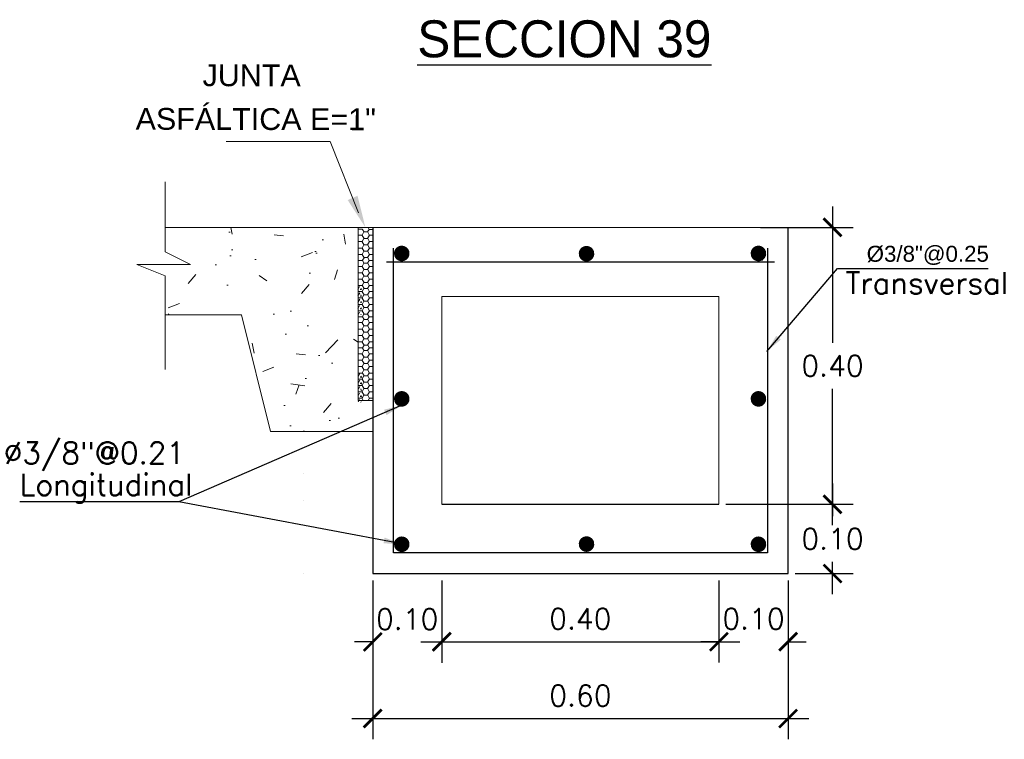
# Model space of a CAD drawing. Header units: millimetres. Extents: x -8931983 to 9630244, y 4 to 18563053.
# Tile 302 of 329: x 349713.7 to 349715.12, y 9282009.38 to 9282010.42. Entities that reach past the tile are written whole.
import ezdxf

# ---------------------------------------------------------------- set-up
doc = ezdxf.new("R2010")
doc.units = ezdxf.units.MM
doc.linetypes.add('ACAD_ISO02W100', pattern=[15, 12, -3])
doc.linetypes.add('DASHED2', pattern=[0.375, 0.25, -0.125])
for name, color, linetype, lineweight in [('0.2', 32, 'ACAD_ISO02W100', 0), ('cotas', 1, 'Continuous', 15), ('linea fina 01', 189, 'Continuous', 0), ('PROYECCIONES-INT', 1, 'DASHED2', 5), ('TEXTO', 255, 'Continuous', 5)]:
    doc.layers.add(name, color=color, linetype=linetype, lineweight=lineweight)
doc.layers.add('TEX', color=3, linetype='Continuous')
doc.styles.add('COTAS', font='arial.ttf')
doc.styles.add('MtXpl_Arial_Black', font='txt')
doc.styles.add('ROMANS', font='ROMANS.shx')
doc.styles.add('ROMANS-DIM', font='romans.shx')
doc.styles.add('VANO', font='swissl.ttf', dxfattribs={"height": 0.2})
doc.dimstyles.new('1-25V', dxfattribs={"dimscale": 0.2, "dimtxt": 0.18, "dimasz": 0.13, "dimexe": 0.18, "dimexo": 0.15, "dimgap": 0.1, "dimtad": 0, "dimtih": 1, "dimtoh": 1, "dimzin": 0, "dimdsep": 46, "dimtxsty": 'COTAS', "dimcen": 0.09, "dimadec": 0, "dimazin": 0, "dimtfac": 1, "dimtmove": 2, "dimatfit": 3, "dimfxl": 1, "dimtolj": 1, "dimtzin": 0, "dimarcsym": 0})
doc.dimstyles.new('20_METRIC  ARCHITECTURAL', dxfattribs={"dimscale": 0.2, "dimtxt": 0.03, "dimasz": 0.13, "dimexe": 0.15, "dimexo": 0.05, "dimgap": 0.09, "dimtad": 1, "dimtih": 1, "dimtoh": 1, "dimzin": 0, "dimdsep": 46, "dimtxsty": 'ROMANS-DIM', "dimblk": 'ARCHTICK', "dimcen": 2, "dimdle": 0.15, "dimclrd": 9, "dimclre": 9, "dimadec": 0, "dimazin": 0, "dimtfac": 1, "dimtix": 1, "dimtofl": 0, "dimtmove": 0, "dimatfit": 3, "dimfxl": 1, "dimfrac": 2, "dimtolj": 1, "dimtzin": 0, "dimarcsym": 0})

# ---------------------------------------------------------------- blocks, each defined once
blk = doc.blocks.new('_ArchTick')
at = {"color": 0, "linetype": 'ByBlock', "const_width": 0.15}
blk.add_lwpolyline([(-0.5, -0.5), (0.5, 0.5)], dxfattribs=at)
blk = doc.blocks.new('*D3016')
at = {"color": 9, "lineweight": -2, "transparency": 16777216}
for p, q in [((349714.2047761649, 9282009.607802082), (349714.2047761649, 9282009.378374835)), ((349714.804776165, 9282009.607802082), (349714.804776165, 9282009.378374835)), ((349714.1747761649, 9282009.408374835), (349714.834776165, 9282009.408374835))]:
    blk.add_line(p, q, dxfattribs=at)
at = {"layer": 'Defpoints', "color": 0, "lineweight": 30, "transparency": 16777216}
for p in [(349714.2047761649, 9282009.617802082, 5186.962977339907), (349714.804776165, 9282009.617802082, 5186.962977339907), (349714.804776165, 9282009.408374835)]:
    blk.add_point(p, dxfattribs=at)
at = {"color": 9, "lineweight": -2, "transparency": 16777216, "xscale": 0.026, "yscale": 0.026, "zscale": 0.026, "rotation": 180}
blk.add_blockref('_ArchTick', (349714.2047761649, 9282009.408374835), dxfattribs=at)
at = {"color": 9, "lineweight": -2, "transparency": 16777216, "xscale": 0.026, "yscale": 0.026, "zscale": 0.026}
blk.add_blockref('_ArchTick', (349714.804776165, 9282009.408374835), dxfattribs=at)
at = {"color": 0, "lineweight": 0, "transparency": 16777216, "insert": (349714.5047761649, 9282009.441374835), "char_height": 0.03, "attachment_point": 5, "style": 'ROMANS-DIM'}
blk.add_mtext('\\A1;0.60', dxfattribs=at)
blk = doc.blocks.new('*D3017')
at = {"color": 9, "lineweight": -2, "transparency": 16777216}
for p, q in [((349714.8688230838, 9282010.147802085), (349714.8688230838, 9282009.950802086)), ((349714.7647760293, 9282010.117802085), (349714.8988230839, 9282010.117802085)), ((349714.8688230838, 9282009.687802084), (349714.8688230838, 9282009.884802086)), ((349714.714776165, 9282009.717802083), (349714.8988230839, 9282009.717802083))]:
    blk.add_line(p, q, dxfattribs=at)
at = {"layer": 'Defpoints', "color": 0, "lineweight": 30, "transparency": 16777216}
for p in [(349714.7547760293, 9282010.117802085, 5186.962977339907), (349714.7047761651, 9282009.717802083, 5186.962977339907), (349714.8688230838, 9282009.717802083)]:
    blk.add_point(p, dxfattribs=at)
at = {"color": 9, "lineweight": -2, "transparency": 16777216, "xscale": 0.026, "yscale": 0.026, "zscale": 0.026}
for p, rotation in [((349714.8688230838, 9282010.117802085), 90), ((349714.8688230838, 9282009.717802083), 270)]:
    blk.add_blockref('_ArchTick', p, dxfattribs=dict(at, rotation=rotation))
at = {"color": 0, "lineweight": 0, "transparency": 16777216, "insert": (349714.8688230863, 9282009.917802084), "char_height": 0.03, "width": 0.0914285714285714, "attachment_point": 5, "style": 'ROMANS-DIM'}
blk.add_mtext('\\A1;0.40', dxfattribs=at)
blk = doc.blocks.new('*D3018')
at = {"color": 9, "lineweight": -2, "transparency": 16777216}
for p, q in [((349714.8688230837, 9282009.747801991), (349714.8688230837, 9282009.70080208)), ((349714.8147760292, 9282009.717801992), (349714.8988230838, 9282009.717801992)), ((349714.8688230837, 9282009.587802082), (349714.8688230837, 9282009.63480208)), ((349714.8147760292, 9282009.617802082), (349714.8988230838, 9282009.617802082))]:
    blk.add_line(p, q, dxfattribs=at)
at = {"layer": 'Defpoints', "color": 0, "lineweight": 30, "transparency": 16777216}
for p in [(349714.8047760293, 9282009.717801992), (349714.8047760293, 9282009.617802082), (349714.8688230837, 9282009.617802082)]:
    blk.add_point(p, dxfattribs=at)
at = {"color": 9, "lineweight": -2, "transparency": 16777216, "xscale": 0.026, "yscale": 0.026, "zscale": 0.026}
for p, rotation in [((349714.8688230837, 9282009.717801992), 90), ((349714.8688230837, 9282009.617802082), 270)]:
    blk.add_blockref('_ArchTick', p, dxfattribs=dict(at, rotation=rotation))
at = {"color": 0, "lineweight": 0, "transparency": 16777216, "insert": (349714.8688230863, 9282009.667802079), "char_height": 0.03, "attachment_point": 5, "style": 'ROMANS-DIM'}
blk.add_mtext('\\A1;0.10', dxfattribs=at)
blk = doc.blocks.new('*D3019')
at = {"color": 9, "lineweight": -2, "transparency": 16777216}
for p, q in [((349714.2047761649, 9282009.607802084), (349714.2047761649, 9282009.488951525)), ((349714.3044965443, 9282009.607802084), (349714.3044965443, 9282009.488951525)), ((349714.2047761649, 9282009.518951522), (349714.1787761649, 9282009.518951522)), ((349714.3044965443, 9282009.518951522), (349714.3304965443, 9282009.518951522))]:
    blk.add_line(p, q, dxfattribs=at)
at = {"layer": 'Defpoints', "color": 0, "lineweight": 30, "transparency": 16777216}
for p in [(349714.2047761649, 9282009.617802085, 5186.962977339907), (349714.3044965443, 9282009.617802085, 5186.962977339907), (349714.3044965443, 9282009.518951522)]:
    blk.add_point(p, dxfattribs=at)
at = {"color": 9, "lineweight": -2, "transparency": 16777216, "xscale": 0.026, "yscale": 0.026, "zscale": 0.026}
blk.add_blockref('_ArchTick', (349714.2047761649, 9282009.518951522), dxfattribs=at)
at = {"color": 9, "lineweight": -2, "transparency": 16777216, "xscale": 0.026, "yscale": 0.026, "zscale": 0.026, "rotation": 180}
blk.add_blockref('_ArchTick', (349714.3044965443, 9282009.518951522), dxfattribs=at)
at = {"color": 0, "lineweight": 0, "transparency": 16777216, "insert": (349714.2546363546, 9282009.551951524), "char_height": 0.03, "attachment_point": 5, "style": 'ROMANS-DIM'}
blk.add_mtext('\\A1;0.10', dxfattribs=at)
blk = doc.blocks.new('*D3020')
at = {"color": 9, "lineweight": -2, "transparency": 16777216}
for p, q in [((349714.3044965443, 9282009.607802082), (349714.3044965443, 9282009.489372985)), ((349714.7047761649, 9282009.607802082), (349714.7047761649, 9282009.489372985)), ((349714.2744965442, 9282009.519372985), (349714.7347761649, 9282009.519372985))]:
    blk.add_line(p, q, dxfattribs=at)
at = {"layer": 'Defpoints', "color": 0, "lineweight": 30, "transparency": 16777216}
for p in [(349714.3044965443, 9282009.617802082, 10373.92595467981), (349714.7047761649, 9282009.617802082, 5186.962977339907), (349714.7047761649, 9282009.519372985)]:
    blk.add_point(p, dxfattribs=at)
at = {"color": 9, "lineweight": -2, "transparency": 16777216, "xscale": 0.026, "yscale": 0.026, "zscale": 0.026, "rotation": 180}
blk.add_blockref('_ArchTick', (349714.3044965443, 9282009.519372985), dxfattribs=at)
at = {"color": 9, "lineweight": -2, "transparency": 16777216, "xscale": 0.026, "yscale": 0.026, "zscale": 0.026}
blk.add_blockref('_ArchTick', (349714.7047761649, 9282009.519372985), dxfattribs=at)
at = {"color": 0, "lineweight": 0, "transparency": 16777216, "insert": (349714.5046363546, 9282009.552372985), "char_height": 0.03, "attachment_point": 5, "style": 'ROMANS-DIM'}
blk.add_mtext('\\A1;0.40', dxfattribs=at)
blk = doc.blocks.new('*D3021')
at = {"color": 9, "lineweight": -2, "transparency": 16777216}
for p, q in [((349714.7047761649, 9282009.607802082), (349714.7047761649, 9282009.489372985)), ((349714.804776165, 9282009.607802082), (349714.804776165, 9282009.489372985)), ((349714.7047761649, 9282009.519372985), (349714.6787761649, 9282009.519372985)), ((349714.804776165, 9282009.519372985), (349714.830776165, 9282009.519372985))]:
    blk.add_line(p, q, dxfattribs=at)
at = {"layer": 'Defpoints', "color": 0, "lineweight": 30, "transparency": 16777216}
for p in [(349714.7047761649, 9282009.617802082, 5186.962977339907), (349714.804776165, 9282009.617802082, 5186.962977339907), (349714.804776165, 9282009.519372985)]:
    blk.add_point(p, dxfattribs=at)
at = {"color": 9, "lineweight": -2, "transparency": 16777216, "xscale": 0.026, "yscale": 0.026, "zscale": 0.026}
blk.add_blockref('_ArchTick', (349714.7047761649, 9282009.519372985), dxfattribs=at)
at = {"color": 9, "lineweight": -2, "transparency": 16777216, "xscale": 0.026, "yscale": 0.026, "zscale": 0.026, "rotation": 180}
blk.add_blockref('_ArchTick', (349714.804776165, 9282009.519372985), dxfattribs=at)
at = {"color": 0, "lineweight": 0, "transparency": 16777216, "insert": (349714.7547761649, 9282009.552372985), "char_height": 0.03, "attachment_point": 5, "style": 'ROMANS-DIM'}
blk.add_mtext('\\A1;0.10', dxfattribs=at)
blk = doc.blocks.new('TEXTO 1')
at = {"layer": 'linea fina 01', "ltscale": 0.1}
for p, q in [((-0.0508167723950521, 0.1241394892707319), (-0.2010398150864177, 0.1241394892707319)), ((-0.0100357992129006, 0.0209258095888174), (-0.0508167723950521, 0.1241394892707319))]:
    blk.add_line(p, q, dxfattribs=at)
blk.add_solid([(-0.02553807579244, 0.0394717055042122), (0, 0), (-0.0113560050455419, 0.0456207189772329)], dxfattribs=at)
at = {"layer": '0.2', "color": 251, "true_color": 0x636466, "style": 'VANO', "oblique": 359.9999999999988}
for s, p in [('JUNTA', (-0.235123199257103, 0.2039847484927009, -5186.962977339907)), ('ASFÁLTICA E=1"', (-0.331776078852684, 0.1410587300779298, -5186.962977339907))]:
    blk.add_text(s, height=0.0314999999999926, rotation=359.8799999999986, dxfattribs=at).set_placement(p)
blk = doc.blocks.new('junta asfaltica')
at = {"lineweight": 0}
h = blk.add_hatch(dxfattribs=at)
h.set_pattern_fill('AR-CONC', scale=0.01, style=0)
h.set_pattern_definition([(50, (-0.1189008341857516, -0.0700673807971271), (0.1639662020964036, -0.0143451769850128), [0.017145, -0.188595]), (355, (-0.1189008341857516, -0.0700673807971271), (-0.0317190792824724, 0.1719511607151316), [0.013716, -0.150876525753]), (100.4514446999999, (-0.1052370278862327, -0.0712628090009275), (0.1322471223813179, 0.1576059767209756), [0.01457100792, -0.1602812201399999]), (46.1842, (-0.1189008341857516, -0.0243473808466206), (0.2439711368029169, -0.0378380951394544), [0.0257175, -0.2828925]), (96.6355576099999, (-0.0985699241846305, -0.0275005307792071), (0.2136637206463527, 0.2226835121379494), [0.021856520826, -0.240422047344]), (351.18415117, (-0.1189008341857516, -0.0243473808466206), (0.2136637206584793, 0.2226835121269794), [0.020573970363, -0.226313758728]), (21, (-0.0960408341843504, -0.0357773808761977), (0.1364529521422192, -0.0920386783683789), [0.017145, -0.188595]), (326, (-0.0960408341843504, -0.0357773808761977), (0.0556218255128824, 0.1657691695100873), [0.013716, -0.150876]), (71.45144499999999, (-0.0846697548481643, -0.0434472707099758), (0.1920747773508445, 0.0737304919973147), [0.01457100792, -0.16028094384]), (37.5, (-0.1189008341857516, -0.0700673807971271), (0.0027797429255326, 0.0760995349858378), [0, -0.1490472, 0, -0.153162, 0, -0.1514475]), (7.499999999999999, (-0.1189008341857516, -0.0700673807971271), (0.0601376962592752, 0.0901625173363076), [0, -0.0873252, 0, -0.1456182, 0, -0.0577215]), (327.5, (-0.1698786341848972, -0.0700673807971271), (0.1220315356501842, -0.0051558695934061), [0, -0.05715, 0, -0.178308, 0, -0.236601]), (317.5, (-0.1927386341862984, -0.0700673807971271), (0.1333162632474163, 0.0228838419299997), [0, -0.074295, 0, -0.1184148, 0, -0.168021])])
h.paths.add_polyline_path([(-0.0210516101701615, 2.68221356e-08), (-0.2996047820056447, 2.68221356e-08), (-0.2996047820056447, -0.0354425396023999), (-0.2629513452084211, -0.0536842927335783), (-0.3405718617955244, -0.0536842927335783), (-0.2996047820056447, -0.0698087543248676), (-0.2996047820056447, -0.1263088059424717), (-0.1894634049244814, -0.1263088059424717), (-0.1473604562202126, -0.2947206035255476), (-0.0210516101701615, -0.2947206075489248)])
h = blk.add_hatch(dxfattribs=at)
h.set_pattern_fill('HONEY', scale=0.0187124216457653, angle=180, style=0)
h.set_pattern_definition([(360, (-1344.435306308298, 712.0165321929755), (0.0080206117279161, -0.0046307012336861), [0.0053470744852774, -0.0106941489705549]), (240, (-1344.435306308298, 712.0165321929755), (-0.0080206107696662, -0.0046307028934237), [0.0053470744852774, -0.0106941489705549]), (300, (-1344.435306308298, 712.0165321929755), (9.5825e-10, -0.0092614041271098), [-0.0106941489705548, 0.0053470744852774])])
h.paths.add_polyline_path([(-0.0210514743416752, -0.0843195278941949), (-0.0210514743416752, -0.1264220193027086), (-0.0160414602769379, -0.1264220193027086), (-0.0160414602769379, -0.0843195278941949)])
h = blk.add_hatch(dxfattribs=at)
h.set_pattern_fill('HONEY', scale=0.0187124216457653, angle=180, style=0)
h.set_pattern_definition([(360, (-1344.435306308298, 711.8902233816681), (0.0080206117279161, -0.0046307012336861), [0.0053470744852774, -0.0106941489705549]), (240, (-1344.435306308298, 711.8902233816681), (-0.0080206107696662, -0.0046307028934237), [0.0053470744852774, -0.0106941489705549]), (300, (-1344.435306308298, 711.8902233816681), (9.5825e-10, -0.0092614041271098), [-0.0106941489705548, 0.0053470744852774])])
h.paths.add_polyline_path([(-0.0210514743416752, -0.2106283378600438), (-0.0210514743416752, -0.2527308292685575), (-0.0160414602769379, -0.2527308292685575), (-0.0160414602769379, -0.2106283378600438)])
at = {"color": 7, "linetype": 'ByBlock', "lineweight": 0}
for p, q in [((-0.2996047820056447, 0.0657418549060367), (-0.2996047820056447, -0.0354425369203)), ((-0.2996047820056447, -0.0354425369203), (-0.2629513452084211, -0.0536842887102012)), ((-0.2629513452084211, -0.0536842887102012), (-0.3405718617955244, -0.0536842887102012)), ((-0.3405718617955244, -0.0536842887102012), (-0.2996047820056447, -0.0698087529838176)), ((-0.2996047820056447, -0.0698087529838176), (-0.2996047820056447, -0.2053593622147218))]:
    blk.add_line(p, q, dxfattribs=at)
at = {"color": 7, "lineweight": 0}
for p, q in [((-0.2996047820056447, 2.81631856e-08), (-0.0210516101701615, 2.81631856e-08)), ((-0.0210514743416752, 0), (0, 0)), ((-0.0210514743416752, 0), (-0.0210514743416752, -0.25)), ((-0.0066348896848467, 0), (-0.0049328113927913, -0.0029480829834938)), ((-1.357866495e-07, -0.2947206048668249), (-1.357866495e-07, 0)), ((-0.0210515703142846, -0.010682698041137), (-0.0205355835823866, -0.0115764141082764)), ((-0.020682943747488, -0.0112982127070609), (-0.0210515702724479, -0.0119366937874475)), ((-0.0148197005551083, -0.0027724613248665), (-0.0210514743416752, -0.0027724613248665)), ((-0.0203683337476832, -0.0113096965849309), (-0.0150212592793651, -0.0113096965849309)), ((-0.0126623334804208, -0.0066675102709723), (-0.0153358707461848, -0.0112982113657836)), ((-0.0151885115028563, -0.0115764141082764), (-0.0125149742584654, -0.0162071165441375)), ((-0.0148361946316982, -0.0029252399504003), (-0.0125149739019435, -0.0069457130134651)), ((-0.0123477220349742, -0.0066789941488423), (-0.0070006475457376, -0.0066789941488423)), ((-0.0051546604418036, -0.0029252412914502), (-0.0073152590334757, -0.0066675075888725)), ((-0.0046417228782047, -0.0112982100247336), (-0.0073152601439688, -0.0159289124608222)), ((-0.0071679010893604, -0.0069457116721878), (-0.0044943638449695, -0.0115764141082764)), ((-0.0051235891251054, -0.0029047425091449), (2.09184e-11, -0.0029047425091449)), ((-0.0043271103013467, -0.0113096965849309), (-9.55119503e-08, -0.0113096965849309)), ((-0.0210515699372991, -0.0199441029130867), (-0.0205355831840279, -0.0208378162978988)), ((-0.0206829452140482, -0.0205596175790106), (-0.0210515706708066, -0.0211980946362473)), ((-0.0203683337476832, -0.0205710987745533), (-0.0150212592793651, -0.0205710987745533)), ((-0.0126623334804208, -0.0159289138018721), (-0.0153358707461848, -0.0205596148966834)), ((-0.012662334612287, -0.0251903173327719), (-0.0153358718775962, -0.0298210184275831)), ((-0.0151885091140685, -0.0208378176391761), (-0.0125149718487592, -0.0254685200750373)), ((-0.0123477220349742, -0.0159403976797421), (-0.0070006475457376, -0.0159403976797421)), ((-0.0123477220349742, -0.0252017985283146), (-0.0070006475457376, -0.0252017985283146)), ((-0.0046417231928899, -0.0205596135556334), (-0.0073152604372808, -0.0251903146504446)), ((-0.0071678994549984, -0.0162071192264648), (-0.004494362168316, -0.0208378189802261)), ((-0.0071678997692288, -0.0254685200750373), (-0.0044943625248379, -0.0300992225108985)), ((-0.0043271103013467, -0.0205710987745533), (-9.55119503e-08, -0.0205710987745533)), ((-0.0210515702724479, -0.0292055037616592), (-0.0205355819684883, -0.0300992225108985)), ((-0.0206829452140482, -0.0298210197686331), (-0.0210515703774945, -0.0304594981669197)), ((-0.0210515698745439, -0.038466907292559), (-0.0205355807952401, -0.0393606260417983)), ((-0.0206829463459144, -0.0390824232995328), (-0.0210515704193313, -0.0397208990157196)), ((-0.0203683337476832, -0.0298325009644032), (-0.0150212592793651, -0.0298325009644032)), ((-0.0203683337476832, -0.0390939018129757), (-0.0150212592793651, -0.0390939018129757)), ((-0.012662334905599, -0.0344517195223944), (-0.0153358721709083, -0.0390824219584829)), ((-0.0151885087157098, -0.0300992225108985), (-0.0125149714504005, -0.0347299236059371)), ((-0.0151885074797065, -0.0393606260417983), (-0.0125149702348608, -0.0439913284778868)), ((-0.0123477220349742, -0.0344632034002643), (-0.0070006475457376, -0.0344632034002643)), ((-0.0046417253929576, -0.0298210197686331), (-0.0073152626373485, -0.0344517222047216)), ((-0.0046417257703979, -0.0390824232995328), (-0.0073152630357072, -0.043713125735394)), ((-0.007167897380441, -0.034729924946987), (-0.004494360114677, -0.0393606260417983)), ((-0.0043271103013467, -0.0298325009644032), (-9.55537871e-08, -0.0298325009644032)), ((-0.0043271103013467, -0.0390939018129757), (-9.55537871e-08, -0.0390939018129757)), ((-0.0210515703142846, -0.0557221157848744), (-0.0205355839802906, -0.0566158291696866)), ((-0.020682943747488, -0.056337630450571), (-0.0210515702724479, -0.056976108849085)), ((-0.0149139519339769, -0.0477837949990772), (-0.0206632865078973, -0.0477837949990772)), ((-0.0203683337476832, -0.056349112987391), (-0.0150212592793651, -0.056349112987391)), ((-0.0126623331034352, -0.0517069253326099), (-0.0153358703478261, -0.0563376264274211)), ((-0.0151885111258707, -0.0566158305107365), (-0.0125149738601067, -0.061246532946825)), ((-0.0125149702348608, -0.0439913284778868), (-0.014899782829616, -0.0475884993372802)), ((-0.0148361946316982, -0.0479646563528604), (-0.0125149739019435, -0.0519851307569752)), ((-0.0123477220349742, -0.0437246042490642), (-0.0070006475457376, -0.0437246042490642)), ((-0.0123477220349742, -0.0517184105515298), (-0.0070006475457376, -0.0517184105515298)), ((-0.0051546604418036, -0.0479646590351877), (-0.0073152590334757, -0.0517069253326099)), ((-0.0046417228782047, -0.0563376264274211), (-0.0073152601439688, -0.0609683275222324)), ((-0.0071679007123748, -0.0519851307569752), (-0.0044943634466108, -0.0566158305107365)), ((-0.0069412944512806, -0.0439446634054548), (-0.0051814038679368, -0.0474320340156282)), ((-0.0052986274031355, -0.0476877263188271), (2.09184e-11, -0.0476877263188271)), ((-0.0043271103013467, -0.056349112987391), (-9.55119503e-08, -0.056349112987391)), ((-0.0210515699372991, -0.0649835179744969), (-0.0205355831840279, -0.0658772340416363)), ((-0.0206829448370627, -0.0655990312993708), (-0.0210515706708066, -0.0662375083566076)), ((-0.0203683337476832, -0.0656105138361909), (-0.0150212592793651, -0.0656105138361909)), ((-0.0126623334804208, -0.0609683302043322), (-0.0153358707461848, -0.0655990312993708)), ((-0.012662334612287, -0.0702297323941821), (-0.0153358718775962, -0.0748604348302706)), ((-0.015188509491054, -0.0658772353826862), (-0.0125149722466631, -0.0705079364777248)), ((-0.0123477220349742, -0.0609798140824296), (-0.0070006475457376, -0.0609798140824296)), ((-0.0123477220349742, -0.0702412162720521), (-0.0070006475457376, -0.0702412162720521)), ((-0.0046417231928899, -0.0655990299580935), (-0.0073152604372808, -0.0702297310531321)), ((-0.0071678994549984, -0.061246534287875), (-0.004494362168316, -0.0658772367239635)), ((-0.0071678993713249, -0.0705079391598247), (-0.0044943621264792, -0.075138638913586)), ((-0.0043271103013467, -0.0656105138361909), (-9.55119503e-08, -0.0656105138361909)), ((-0.0210515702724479, -0.0742449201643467), (-0.0205355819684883, -0.075138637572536)), ((-0.0206829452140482, -0.0748604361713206), (-0.0210515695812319, -0.0754989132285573)), ((-0.0210515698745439, -0.0835063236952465), (-0.0206477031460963, -0.0842058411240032)), ((-0.0206829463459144, -0.084121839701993), (-0.0207314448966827, -0.0842058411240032)), ((-0.0203683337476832, -0.0748719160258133), (-0.0150212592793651, -0.0748719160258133)), ((-0.0203683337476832, -0.0841333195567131), (-0.0150212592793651, -0.0841333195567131)), ((-0.012662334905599, -0.0794911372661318), (-0.0153358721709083, -0.0841218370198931)), ((-0.0151885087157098, -0.075138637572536), (-0.0125149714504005, -0.0797693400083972)), ((-0.0148361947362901, -0.0843195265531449), (-0.0125149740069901, -0.0883399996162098)), ((-0.0123477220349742, -0.0795026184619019), (-0.0070006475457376, -0.0795026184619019)), ((-0.0046417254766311, -0.0748604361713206), (-0.0073152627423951, -0.0794911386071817)), ((-0.0051546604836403, -0.0843195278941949), (-0.0073152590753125, -0.0880617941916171)), ((-0.0071678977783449, -0.0797693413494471), (-0.0046064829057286, -0.0842058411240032)), ((-0.0043271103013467, -0.0748719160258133), (-9.55537871e-08, -0.0748719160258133)), ((-0.0043271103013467, -0.0841333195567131), (-9.55537871e-08, -0.0841333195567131)), ((-0.0210515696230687, -0.0920769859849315), (-0.0205355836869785, -0.092970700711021)), ((-0.0206829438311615, -0.0926924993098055), (-0.0210515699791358, -0.0933309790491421)), ((-0.0203683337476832, -0.0927039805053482), (-0.0150212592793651, -0.0927039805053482)), ((-0.0126623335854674, -0.088061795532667), (-0.0153358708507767, -0.0926924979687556)), ((-0.0126623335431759, -0.0973232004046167), (-0.0153358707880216, -0.101953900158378)), ((-0.015188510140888, -0.092970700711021), (-0.0125149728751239, -0.0976014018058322)), ((-0.0123477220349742, -0.088073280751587), (-0.0070006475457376, -0.088073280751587)), ((-0.0123477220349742, -0.0973346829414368), (-0.0070006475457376, -0.0973346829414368)), ((-0.0046417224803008, -0.0926924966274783), (-0.0073152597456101, -0.0973231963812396)), ((-0.0071679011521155, -0.0883399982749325), (-0.0044943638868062, -0.0929706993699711)), ((-0.0071678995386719, -0.0976014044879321), (-0.0044943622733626, -0.1022321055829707)), ((-0.0043271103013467, -0.0927039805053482), (-9.55119503e-08, -0.0927039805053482)), ((-0.0210515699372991, -0.1013383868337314), (-0.0205355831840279, -0.1022321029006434)), ((-0.0206829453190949, -0.101953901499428), (-0.0210515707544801, -0.1025923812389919)), ((-0.0210515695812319, -0.1105997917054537), (-0.0205355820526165, -0.1114935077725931)), ((-0.0206829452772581, -0.1112153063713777), (-0.0210515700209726, -0.1118537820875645)), ((-0.0203683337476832, -0.101965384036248), (-0.0150212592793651, -0.101965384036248)), ((-0.0203683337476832, -0.1112267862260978), (-0.0150212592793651, -0.1112267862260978)), ((-0.0126623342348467, -0.1065846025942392), (-0.0153358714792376, -0.1112153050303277)), ((-0.015188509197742, -0.1022321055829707), (-0.0125149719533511, -0.1068628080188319)), ((-0.0151885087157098, -0.1114935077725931), (-0.0125149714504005, -0.1161242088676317)), ((-0.0123477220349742, -0.1065960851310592), (-0.0070006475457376, -0.1065960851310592)), ((-0.0046417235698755, -0.1019538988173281), (-0.0073152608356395, -0.1065846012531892)), ((-0.0046417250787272, -0.1112153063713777), (-0.0073152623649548, -0.115846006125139)), ((-0.0071678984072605, -0.1068628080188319), (-0.0044943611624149, -0.1114935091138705)), ((-0.0043271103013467, -0.101965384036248), (-9.55119503e-08, -0.101965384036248)), ((-0.0043271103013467, -0.1112267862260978), (-9.55537871e-08, -0.1112267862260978)), ((-0.1894634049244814, -0.1263088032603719), (-0.2996047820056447, -0.1263088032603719)), ((-0.1473604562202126, -0.2947206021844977), (-0.1894634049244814, -0.1263088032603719)), ((-0.0210515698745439, -0.1198611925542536), (-0.0205355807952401, -0.1207549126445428)), ((-0.0206829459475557, -0.1204767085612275), (-0.0210515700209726, -0.121115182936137)), ((-0.0203683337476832, -0.1204881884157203), (-0.0150212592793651, -0.1204881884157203)), ((-0.0126623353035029, -0.115846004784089), (-0.015335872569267, -0.1204767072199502)), ((-0.0151885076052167, -0.1207549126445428), (-0.0125149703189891, -0.1253856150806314)), ((-0.0129228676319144, -0.1255586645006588), (-0.0148348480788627, -0.1288070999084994)), ((-0.0123477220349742, -0.115857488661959), (-0.0070006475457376, -0.115857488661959)), ((-0.0123477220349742, -0.1251188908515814), (-0.0070006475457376, -0.1251188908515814)), ((-0.0073218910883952, -0.1251188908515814), (-0.0049328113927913, -0.1292568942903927)), ((-0.0046417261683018, -0.1204767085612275), (-0.0073152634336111, -0.1251074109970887)), ((-0.0071678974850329, -0.1161242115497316), (-0.0044943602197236, -0.1207549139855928)), ((-0.0043271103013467, -0.1204881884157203), (-9.55537871e-08, -0.1204881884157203)), ((-0.0210515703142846, -0.1369915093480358), (-0.0205355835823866, -0.1378852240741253)), ((-0.020682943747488, -0.1376070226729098), (-0.0210515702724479, -0.1382455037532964)), ((-0.0148197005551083, -0.1290812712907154), (-0.0210514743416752, -0.1290812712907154)), ((-0.0203683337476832, -0.1376185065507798), (-0.0150212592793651, -0.1376185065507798)), ((-0.0126623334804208, -0.1329763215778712), (-0.0153358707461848, -0.1376070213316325)), ((-0.0151885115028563, -0.1378852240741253), (-0.0125149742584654, -0.1425159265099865)), ((-0.0148361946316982, -0.1292340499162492), (-0.0125149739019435, -0.133254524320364)), ((-0.0123477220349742, -0.1329878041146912), (-0.0070006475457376, -0.1329878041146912)), ((-0.0051546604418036, -0.1292340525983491), (-0.0073152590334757, -0.1329763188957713)), ((-0.0046417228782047, -0.1376070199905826), (-0.0073152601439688, -0.1422377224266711)), ((-0.0071679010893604, -0.1332545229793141), (-0.0044943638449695, -0.1378852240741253)), ((-0.0051235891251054, -0.1292135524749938), (2.09184e-11, -0.1292135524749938)), ((-0.0043271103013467, -0.1376185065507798), (-9.55119503e-08, -0.1376185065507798)), ((-0.0210515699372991, -0.1462529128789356), (-0.0205355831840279, -0.1471466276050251)), ((-0.0206829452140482, -0.1468684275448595), (-0.0210515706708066, -0.1475069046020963)), ((-0.0210515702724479, -0.1555143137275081), (-0.0205355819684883, -0.1564080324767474)), ((-0.0206829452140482, -0.156129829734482), (-0.0210515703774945, -0.156768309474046)), ((-0.0203683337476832, -0.1468799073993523), (-0.0150212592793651, -0.1468799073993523)), ((-0.0203683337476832, -0.1561413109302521), (-0.0150212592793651, -0.1561413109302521)), ((-0.0126623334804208, -0.142237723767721), (-0.0153358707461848, -0.1468684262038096)), ((-0.012662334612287, -0.1514991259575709), (-0.0153358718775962, -0.156129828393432)), ((-0.0151885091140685, -0.147146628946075), (-0.0125149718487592, -0.1517773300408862)), ((-0.0123477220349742, -0.1422492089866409), (-0.0070006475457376, -0.1422492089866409)), ((-0.0123477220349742, -0.1515106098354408), (-0.0070006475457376, -0.1515106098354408)), ((-0.0046417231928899, -0.1468684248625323), (-0.0073152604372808, -0.1514991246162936)), ((-0.0046417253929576, -0.156129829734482), (-0.0073152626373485, -0.1607605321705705)), ((-0.0071678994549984, -0.1425159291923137), (-0.004494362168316, -0.1471466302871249)), ((-0.0071678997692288, -0.1517773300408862), (-0.0044943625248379, -0.1564080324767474)), ((-0.0043271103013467, -0.1468799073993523), (-9.55119503e-08, -0.1468799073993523)), ((-0.0043271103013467, -0.1561413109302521), (-9.55537871e-08, -0.1561413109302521)), ((-0.0210515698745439, -0.1647757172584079), (-0.0205355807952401, -0.1656694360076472)), ((-0.0206829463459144, -0.1653912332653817), (-0.0210515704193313, -0.1660297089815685)), ((-0.0203683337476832, -0.1654027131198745), (-0.0150212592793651, -0.1654027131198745)), ((-0.012662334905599, -0.1607605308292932), (-0.0153358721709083, -0.1653912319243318)), ((-0.0151885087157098, -0.1564080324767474), (-0.0125149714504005, -0.1610387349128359)), ((-0.0151885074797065, -0.1656694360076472), (-0.0125149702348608, -0.1703001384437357)), ((-0.0125149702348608, -0.1703001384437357), (-0.014899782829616, -0.1738973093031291)), ((-0.0123477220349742, -0.1607720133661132), (-0.0070006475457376, -0.1607720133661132)), ((-0.0123477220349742, -0.1700334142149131), (-0.0070006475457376, -0.1700334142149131)), ((-0.0046417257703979, -0.1653912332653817), (-0.0073152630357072, -0.1700219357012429)), ((-0.007167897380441, -0.1610387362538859), (-0.004494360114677, -0.1656694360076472)), ((-0.0069412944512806, -0.1702534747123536), (-0.0051814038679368, -0.1737408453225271)), ((-0.0043271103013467, -0.1654027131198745), (-9.55537871e-08, -0.1654027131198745)), ((-0.0210515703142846, -0.1820309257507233), (-0.0205355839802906, -0.1829246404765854)), ((-0.020682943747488, -0.1826464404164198), (-0.0210515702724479, -0.1832849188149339)), ((-0.0149139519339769, -0.1740926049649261), (-0.0206632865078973, -0.1740926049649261)), ((-0.0203683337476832, -0.1826579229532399), (-0.0150212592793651, -0.1826579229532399)), ((-0.0126623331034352, -0.1780157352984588), (-0.0153358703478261, -0.18264643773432)), ((-0.0151885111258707, -0.1829246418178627), (-0.0125149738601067, -0.1875553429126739)), ((-0.0148361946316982, -0.1742734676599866), (-0.0125149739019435, -0.1782939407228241)), ((-0.0123477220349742, -0.1780272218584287), (-0.0070006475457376, -0.1780272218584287)), ((-0.0051546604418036, -0.1742734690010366), (-0.0073152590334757, -0.1780157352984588)), ((-0.0046417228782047, -0.18264643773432), (-0.0073152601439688, -0.1872771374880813)), ((-0.0071679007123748, -0.1782939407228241), (-0.0044943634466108, -0.1829246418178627)), ((-0.0052986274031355, -0.173996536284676), (2.09184e-11, -0.173996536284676)), ((-0.0043271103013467, -0.1826579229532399), (-9.55119503e-08, -0.1826579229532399)), ((-0.0210515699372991, -0.1912923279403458), (-0.0205355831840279, -0.1921860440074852)), ((-0.0206829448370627, -0.1919078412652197), (-0.0210515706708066, -0.1925463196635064)), ((-0.0203683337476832, -0.1919193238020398), (-0.0150212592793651, -0.1919193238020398)), ((-0.0126623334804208, -0.1872771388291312), (-0.0153358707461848, -0.1919078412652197)), ((-0.012662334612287, -0.1965385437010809), (-0.0153358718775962, -0.2011692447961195)), ((-0.015188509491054, -0.1921860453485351), (-0.0125149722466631, -0.1968167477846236)), ((-0.0123477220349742, -0.1872886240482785), (-0.0070006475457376, -0.1872886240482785)), ((-0.0123477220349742, -0.196550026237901), (-0.0070006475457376, -0.196550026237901)), ((-0.0046417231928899, -0.1919078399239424), (-0.0073152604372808, -0.196538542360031)), ((-0.0071678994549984, -0.1875553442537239), (-0.004494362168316, -0.1921860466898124)), ((-0.0071678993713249, -0.1968167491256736), (-0.0044943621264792, -0.2014474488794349)), ((-0.0043271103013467, -0.1919193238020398), (-9.55119503e-08, -0.1919193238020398)), ((-0.0210515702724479, -0.2005537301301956), (-0.0205355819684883, -0.2014474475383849)), ((-0.0206829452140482, -0.2011692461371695), (-0.0210515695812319, -0.2018077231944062)), ((-0.0210515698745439, -0.2098151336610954), (-0.0206477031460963, -0.2105146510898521)), ((-0.0206829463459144, -0.2104306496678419), (-0.0207314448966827, -0.2105146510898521)), ((-0.0203683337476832, -0.2011807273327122), (-0.0150212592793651, -0.2011807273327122)), ((-0.0203683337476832, -0.210442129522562), (-0.0150212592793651, -0.210442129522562)), ((-0.012662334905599, -0.2057999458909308), (-0.0153358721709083, -0.2104306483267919)), ((-0.0151885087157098, -0.2014474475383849), (-0.0125149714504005, -0.2060781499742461)), ((-0.0148361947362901, -0.2106283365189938), (-0.0125149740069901, -0.2146488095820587)), ((-0.0123477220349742, -0.2058114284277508), (-0.0070006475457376, -0.2058114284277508)), ((-0.0046417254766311, -0.2011692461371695), (-0.0073152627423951, -0.2057999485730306)), ((-0.0051546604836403, -0.2106283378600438), (-0.0073152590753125, -0.214370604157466)), ((-0.0071678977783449, -0.206078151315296), (-0.0046064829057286, -0.2105146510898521)), ((-0.0043271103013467, -0.2011807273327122), (-9.55537871e-08, -0.2011807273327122)), ((-0.0043271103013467, -0.210442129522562), (-9.55537871e-08, -0.210442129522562)), ((-0.0210515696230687, -0.2183857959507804), (-0.0205355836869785, -0.2192795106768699)), ((-0.0206829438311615, -0.2190013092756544), (-0.0210515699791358, -0.219639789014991)), ((-0.0203683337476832, -0.2190127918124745), (-0.0150212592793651, -0.2190127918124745)), ((-0.0126623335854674, -0.2143706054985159), (-0.0153358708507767, -0.2190013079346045)), ((-0.0126623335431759, -0.2236320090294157), (-0.0153358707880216, -0.2282627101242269)), ((-0.015188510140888, -0.2192795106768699), (-0.0125149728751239, -0.2239102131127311)), ((-0.0123477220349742, -0.2143820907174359), (-0.0070006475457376, -0.2143820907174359)), ((-0.0123477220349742, -0.2236434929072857), (-0.0070006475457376, -0.2236434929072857)), ((-0.0046417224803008, -0.2190013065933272), (-0.0073152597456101, -0.2236320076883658)), ((-0.0071679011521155, -0.2146488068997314), (-0.0044943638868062, -0.21927950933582)), ((-0.0071678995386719, -0.223910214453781), (-0.0044943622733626, -0.2285409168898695)), ((-0.0043271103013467, -0.2190127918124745), (-9.55119503e-08, -0.2190127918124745)), ((-0.0210515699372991, -0.2276471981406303), (-0.0205355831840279, -0.2285409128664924)), ((-0.0206829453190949, -0.2282627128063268), (-0.0210515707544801, -0.2289011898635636)), ((-0.0210515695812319, -0.2369086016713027), (-0.0205355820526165, -0.2378023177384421)), ((-0.0206829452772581, -0.2375241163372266), (-0.0210515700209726, -0.2381625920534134)), ((-0.0203683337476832, -0.2282741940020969), (-0.0150212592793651, -0.2282741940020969)), ((-0.0203683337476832, -0.2375355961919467), (-0.0150212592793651, -0.2375355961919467)), ((-0.0126623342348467, -0.2328934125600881), (-0.0153358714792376, -0.2375241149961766)), ((-0.015188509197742, -0.2285409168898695), (-0.0125149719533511, -0.2331716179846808)), ((-0.0151885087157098, -0.2378023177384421), (-0.0125149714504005, -0.2424330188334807)), ((-0.0123477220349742, -0.2329048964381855), (-0.0070006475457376, -0.2329048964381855)), ((-0.0046417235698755, -0.228262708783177), (-0.0073152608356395, -0.2328934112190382)), ((-0.0046417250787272, -0.2375241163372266), (-0.0073152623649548, -0.2421548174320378)), ((-0.0071678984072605, -0.2331716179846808), (-0.0044943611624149, -0.2378023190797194)), ((-0.0043271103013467, -0.2282741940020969), (-9.55119503e-08, -0.2282741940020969)), ((-0.0043271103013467, -0.2375355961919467), (-9.55537871e-08, -0.2375355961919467)), ((-0.0210515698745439, -0.2461700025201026), (-0.0205355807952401, -0.2470637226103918)), ((-0.0206829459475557, -0.2467855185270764), (-0.0210515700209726, -0.2474239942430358)), ((-0.0210514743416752, -0.25), (-1.357866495e-07, -0.25)), ((-0.0203683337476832, -0.2467969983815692), (-0.0150212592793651, -0.2467969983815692)), ((-0.0126623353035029, -0.2421548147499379), (-0.015335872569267, -0.2467855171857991)), ((-0.0151885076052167, -0.2470637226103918), (-0.0134932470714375, -0.25)), ((-0.0123477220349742, -0.2421662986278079), (-0.0070006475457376, -0.2421662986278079)), ((-0.0071678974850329, -0.2424330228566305), (-0.0044943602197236, -0.2470637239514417)), ((-0.0046417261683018, -0.2467855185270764), (-0.0064976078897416, -0.25)), ((-0.0043271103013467, -0.2467969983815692), (-9.55537871e-08, -0.2467969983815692)), ((-1.357866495e-07, -0.2947206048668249), (-0.1473604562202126, -0.2947206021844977))]:
    blk.add_line(p, q, dxfattribs=at)
blk.add_blockref('TEXTO 1', (-0.0105257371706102, 0), dxfattribs=at)
blk = doc.blocks.new('*U2793')
at = {"color": 5, "const_width": 0.01125}
blk.add_lwpolyline([(-0.0056249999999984, 0, 1), (0.0056249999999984, 0, 1)], format="xyb", close=True, dxfattribs=at)
blk = doc.blocks.new('*U2785')
at = {"layer": 'cotas', "color": 0, "linetype": 'ByBlock', "lineweight": -2}
blk.add_blockref('*U2793', (0, 0), dxfattribs=at)
at = {"layer": 'cotas', "color": 0, "linetype": 'ByBlock', "lineweight": -2, "transparency": 16777216}
for p in [(0.21, 0), (0.4200000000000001, 0)]:
    blk.add_blockref('*U2793', p, dxfattribs=at)
blk = doc.blocks.new('*U2784')
at = {"color": 5, "const_width": 0.01125}
blk.add_lwpolyline([(-0.0056249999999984, 0, 1), (0.0056249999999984, 0, 1)], format="xyb", close=True, dxfattribs=at)
blk = doc.blocks.new('*U2794')
at = {"layer": 'cotas', "color": 0, "linetype": 'ByBlock', "lineweight": -2}
blk.add_blockref('*U2784', (0, 0), dxfattribs=at)
blk = doc.blocks.new('*U2796')
at = {"color": 5, "const_width": 0.01125}
blk.add_lwpolyline([(-0.0056249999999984, 0, 1), (0.0056249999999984, 0, 1)], format="xyb", close=True, dxfattribs=at)
blk = doc.blocks.new('*U2795')
at = {"layer": 'cotas', "color": 0, "linetype": 'ByBlock', "lineweight": -2}
blk.add_blockref('*U2796', (0, 0), dxfattribs=at)
at = {"layer": 'cotas', "color": 0, "linetype": 'ByBlock', "lineweight": -2, "transparency": 16777216}
for p in [(0.21, 0), (0.4200000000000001, 0)]:
    blk.add_blockref('*U2796', p, dxfattribs=at)
blk = doc.blocks.new('*U2797')
at = {"color": 5, "const_width": 0.01125}
blk.add_lwpolyline([(-0.0056249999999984, 0, 1), (0.0056249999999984, 0, 1)], format="xyb", close=True, dxfattribs=at)
blk = doc.blocks.new('*U2798')
at = {"layer": 'cotas', "color": 0, "linetype": 'ByBlock', "lineweight": -2}
blk.add_blockref('*U2797', (0, 0), dxfattribs=at)

msp = doc.modelspace()

# ---------------------------------------------------------------- linework, layer by layer
at = {"color": 5, "lineweight": 0}
for p, q in [((349714.2047761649, 9282010.117802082, 5186.962977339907), (349714.254776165, 9282010.117802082, 5186.962977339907)), ((349714.7547760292, 9282010.117802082, 5186.962977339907), (349714.804776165, 9282010.117802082, 5186.962977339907))]:
    msp.add_line(p, q, dxfattribs=at)
at = {"color": 84, "lineweight": 0}
for p, q in [((349714.2047761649, 9282010.117802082, 5186.962977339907), (349714.804776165, 9282010.117802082, 5186.962977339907)), ((349714.3047761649, 9282010.017802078, 5186.962977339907), (349714.3047761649, 9282009.717802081, 5186.962977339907)), ((349714.3047761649, 9282010.017802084, 5186.962977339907), (349714.7047760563, 9282010.017802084, 5186.962977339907)), ((349714.7047761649, 9282009.71780208, 5186.962977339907), (349714.7047760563, 9282010.017802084, 5186.962977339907))]:
    msp.add_line(p, q, dxfattribs=at)
at = {"color": 84, "lineweight": 30}
for p, q in [((349714.2047761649, 9282010.117802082, 5186.962977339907), (349714.2047761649, 9282009.617802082, 5186.962977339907)), ((349714.8047761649, 9282009.617802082, 5186.962977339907), (349714.8047761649, 9282010.117802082, 5186.962977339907)), ((349714.3047761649, 9282009.71780208, 5186.962977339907), (349714.7047761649, 9282009.71780208, 5186.962977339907)), ((349714.2047761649, 9282009.617802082, 5186.962977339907), (349714.8047761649, 9282009.617802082, 5186.962977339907))]:
    msp.add_line(p, q, dxfattribs=at)
at = {"color": 6, "lineweight": 30}
msp.add_line((349714.224776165, 9282010.06780208, 5186.962977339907), (349714.7847760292, 9282010.067802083, 5186.962977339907), dxfattribs=at)
at = {"lineweight": 0}
for p, q in [((349714.1047761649, 9282009.762279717, 5186.962977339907), (349714.1047763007, 9282009.762279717, 5186.962977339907)), ((349714.1047763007, 9282009.723081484, 5186.962977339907), (349714.1047761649, 9282009.723081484, 5186.962977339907))]:
    msp.add_line(p, q, dxfattribs=at)
at = {"color": 172, "lineweight": 0}
msp.add_line((349714.1047761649, 9282009.617802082, 5186.962977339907), (349714.1047761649, 9282009.617802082, 5186.962977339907), dxfattribs=at)
msp.add_line((349714.1047761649, 9282009.617802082, 5186.962977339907), (349714.1047761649, 9282009.617802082, 5186.962977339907), dxfattribs=at)
at = {"color": 6, "lineweight": 30, "elevation": 5186.962977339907}
msp.add_lwpolyline([(349714.774776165, 9282010.087802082), (349714.774776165, 9282009.64780208), (349714.2347761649, 9282009.64780208), (349714.2347761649, 9282010.087802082)], dxfattribs=at)
at = {"layer": 'PROYECCIONES-INT'}
msp.add_line((349714.7649398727, 9282010.071392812, 5186.962977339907), (349714.7675244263, 9282010.06993375, 5186.962977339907), dxfattribs=at)

# ---------------------------------------------------------------- block references
at = {"color": 84, "lineweight": 0}
msp.add_blockref('junta asfaltica', (349714.2047761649, 9282010.117802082, 5186.962977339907), dxfattribs=at)
at = {"layer": 'cotas'}
for name, p, rotation in [('*U2785', (349714.246748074, 9282009.660083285, 5186.962977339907), 89.99999999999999), ('*U2798', (349714.5135534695, 9282010.079758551, 5186.962977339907), 270), ('*U2795', (349714.7618191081, 9282009.660083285, 5186.962977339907), 89.99999999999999), ('*U2794', (349714.5135534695, 9282009.660329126, 5186.962977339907), 270)]:
    msp.add_blockref(name, p, dxfattribs=dict(at, rotation=rotation))

# ---------------------------------------------------------------- texts
at = {"layer": 'cotas', "insert": (349715.0945898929, 9282010.07733393, 5186.962977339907), "char_height": 0.02304, "attachment_point": 6, "style": 'COTAS'}
msp.add_mtext('Ø3/8"@0.25', dxfattribs=at)
at = {"layer": 'TEX', "color": 7, "linetype": 'Continuous', "lineweight": 5, "char_height": 0.0313, "style": 'ROMANS'}
for s, insert, attachment_point in [('Transversal', (349714.8878292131, 9282010.05289565, 5186.962977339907), 1), ('Ø3/8"@0.21', (349713.9337441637, 9282009.786823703, 5186.962977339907), 6), ('Longitudinal', (349713.6950917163, 9282009.761702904, 5186.962977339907), 1)]:
    msp.add_mtext(s, dxfattribs=dict(at, insert=insert, attachment_point=attachment_point))
at = {"layer": 'TEXTO', "color": 18, "lineweight": -3, "true_color": 0x000000, "style": 'MtXpl_Arial_Black'}
msp.add_text('%%USECCION 39', height=0.0534103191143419, dxfattribs=at).set_placement((349714.2691888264, 9282010.363422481))

# ---------------------------------------------------------------- dimensions: what is measured, and where the dimension line sits
at = {"lineweight": 0}
for base, p1, p2, picture, middle in [((349714.8688230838, 9282009.717802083), (349714.7547760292, 9282010.117802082, 5186.962977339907), (349714.7047761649, 9282009.71780208, 5186.962977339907), '*D3017', (349714.8688230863, 9282009.917802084)), ((349714.8688230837, 9282009.617802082, 5186.962977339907), (349714.8047760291, 9282009.717801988, 5186.962977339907), (349714.8047760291, 9282009.617802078, 5186.962977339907), '*D3018', (349714.8688230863, 9282009.667802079, 5186.962977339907))]:
    dim = msp.add_linear_dim(base=base, p1=p1, p2=p2, angle=90, dimstyle='20_METRIC  ARCHITECTURAL', override={"dimtxt": 0.15}, dxfattribs=at)
    dim.commit()
    dim.dimension.update_dxf_attribs({"geometry": picture, "text_midpoint": middle, "dimtype": 160})
for base, p1, p2, picture, middle in [((349714.804776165, 9282009.408374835), (349714.2047761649, 9282009.617802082, 5186.962977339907), (349714.804776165, 9282009.617802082, 5186.962977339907), '*D3016', (349714.5047761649, 9282009.408374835)), ((349714.7047761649, 9282009.519372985), (349714.3044965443, 9282009.617802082, 10373.92595467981), (349714.7047761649, 9282009.617802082, 5186.962977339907), '*D3020', (349714.5046363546, 9282009.519372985))]:
    dim = msp.add_linear_dim(base=base, p1=p1, p2=p2, dimstyle='20_METRIC  ARCHITECTURAL', override={"dimtxt": 0.15}, dxfattribs=at)
    dim.commit()
    dim.dimension.update_dxf_attribs({"geometry": picture, "text_midpoint": middle, "dimtype": 160})
for base, p1, p2, picture, middle in [((349714.3044965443, 9282009.518951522), (349714.2047761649, 9282009.617802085, 5186.962977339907), (349714.3044965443, 9282009.617802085, 5186.962977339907), '*D3019', (349714.2546363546, 9282009.551951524)), ((349714.804776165, 9282009.519372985), (349714.7047761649, 9282009.617802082, 5186.962977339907), (349714.804776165, 9282009.617802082, 5186.962977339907), '*D3021', (349714.7547761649, 9282009.552372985))]:
    dim = msp.add_linear_dim(base=base, p1=p1, p2=p2, dimstyle='20_METRIC  ARCHITECTURAL', override={"dimtxt": 0.15}, dxfattribs=at)
    dim.commit()
    dim.dimension.update_dxf_attribs({"geometry": picture, "text_midpoint": middle})

# ---------------------------------------------------------------- leaders
at = {"layer": 'cotas'}
msp.add_leader([(349714.7739513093, 9282009.938732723, 5186.962977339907), (349714.8759664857, 9282010.05833773, 5186.962977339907), (349715.0933077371, 9282010.05833773, 5186.962977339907)], dimstyle='1-25V', override={"dimgap": 0.1, "dimtad": 0}, dxfattribs=at)
for points in [[(349714.2468607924, 9282009.860808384, 5186.962977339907), (349713.9246535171, 9282009.721200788, 5186.962977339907), (349713.6950917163, 9282009.721200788, 5186.962977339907)], [(349714.246748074, 9282009.660729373, 5186.962977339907), (349713.9246535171, 9282009.721200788, 5186.962977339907)]]:
    msp.add_leader(points, dimstyle='1-25V', dxfattribs=at)

doc.saveas('drawing.dxf')
